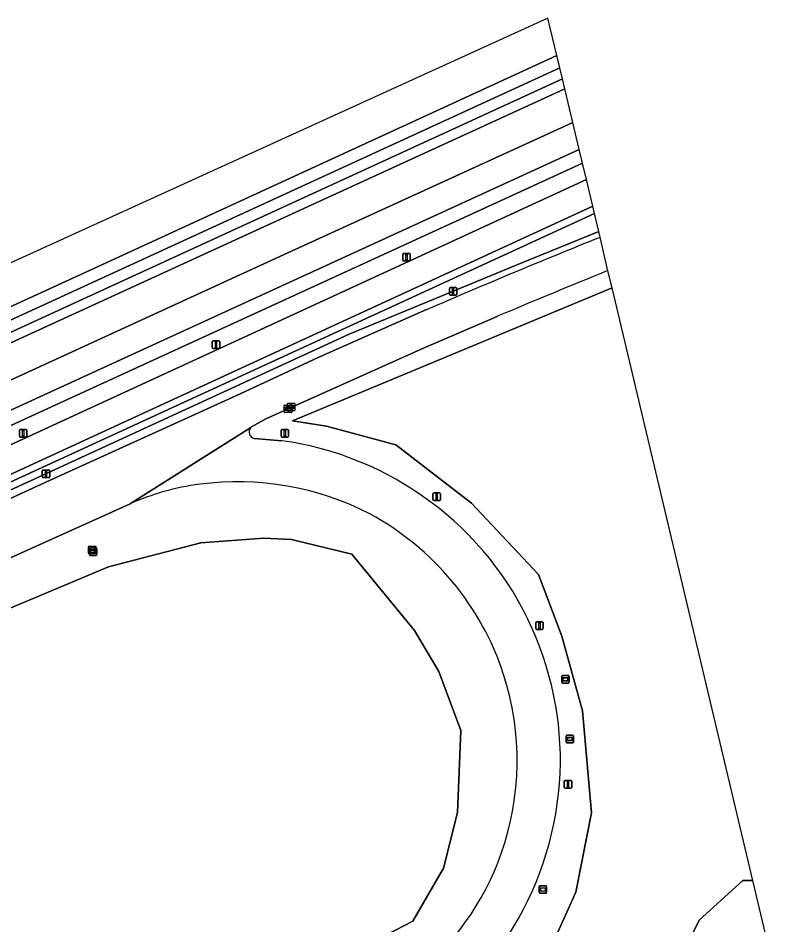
# Model space of a CAD drawing. Extents: x 154324 to 155744, y 382937 to 384188.
# Drawn here: x 155491.6 to 155593.1, y 384068.6 to 384188.4 of the extents above; entities that cross this region are included whole.
import ezdxf

# ---------------------------------------------------------------- set-up
doc = ezdxf.new("R2010")
doc.units = 0
for name, color, linetype in [('IMGEO_Brandkraan', 7, 'Continuous'), ('IMGEO_Fietspad_gesloten', 7, 'Continuous'), ('IMGEO_Groenvoorziening', 7, 'Continuous'), ('IMGEO_Hek', 7, 'Continuous'), ('IMGEO_Kolk', 7, 'Continuous'), ('IMGEO_Lichtmast', 7, 'Continuous'), ('IMGEO_Naaldbos', 7, 'Continuous'), ('IMGEO_Oever', 7, 'Continuous'), ('IMGEO_Rijbaan_lokaal_gesloten', 7, 'Continuous'), ('IMGEO_Rijbaan_regionaal_gesloten', 7, 'Continuous'), ('IMGEO_Verkeersbord', 7, 'Continuous'), ('IMGEO_Verklikker', 7, 'Continuous'), ('IMGEO_Waterloop', 7, 'Continuous')]:
    doc.layers.add(name, color=color, linetype=linetype)

msp = doc.modelspace()

# ---------------------------------------------------------------- linework, layer by layer
at = {"layer": 'IMGEO_Brandkraan'}
for p, q in [((155500.91, 384117.73), (155500.91, 384118.58)), ((155500.99, 384118.66), (155501.84, 384118.66)), ((155501.91, 384118.58), (155501.91, 384117.73)), ((155501.84, 384117.65), (155500.99, 384117.65)), ((155501.17, 384118.15), (155501.17, 384118.16)), ((155501.21, 384118.2), (155501.61, 384118.2)), ((155501.61, 384118.11), (155501.21, 384118.11)), ((155501.4, 384118.43), (155501.42, 384118.43)), ((155501.42, 384117.88), (155501.4, 384117.88)), ((155501.65, 384118.16), (155501.65, 384118.15))]:
    msp.add_line(p, q, dxfattribs=at)
for points in [[(155500.91, 384117.73), (155500.91, 384118.58)], [(155500.99, 384118.66), (155501.84, 384118.66)], [(155501.91, 384118.58), (155501.91, 384117.73)], [(155501.84, 384117.65), (155500.99, 384117.65)]]:
    msp.add_lwpolyline(points, dxfattribs=at)
for centre, radius, start, end in [((155500.99, 384118.58), 0.0765, 91.552, 178.448), ((155500.99, 384118.58), 0.0765, 91.552, 178.448), ((155501.84, 384118.58), 0.0765, 1.552, 88.448), ((155501.84, 384118.58), 0.0765, 1.552, 88.448), ((155500.99, 384117.73), 0.0765, 181.552, 268.448), ((155500.99, 384117.73), 0.0765, 181.552, 268.448), ((155501.21, 384118.16), 0.0403, 85.8775, 175.7526), ((155501.21, 384118.15), 0.0366, 178.938, 274.7102), ((155501.62, 384118.16), 0.0386, 1.7309, 96.639), ((155501.61, 384118.15), 0.043, 264.8664, 352.4533), ((155501.84, 384117.73), 0.0765, 271.552, 358.448), ((155501.84, 384117.73), 0.0765, 271.552, 358.448)]:
    msp.add_arc(centre, radius, start, end, dxfattribs=at)
for centre, major_axis, ratio, start_param, end_param in [((155501.4, 384118.15), (-0.387, 0.002), 0.722429, 4.712389, 7.853982), ((155501.42, 384118.15), (-0.39, 0.002), 0.717154, 1.570796, 4.712389)]:
    msp.add_ellipse(centre, major_axis=major_axis, ratio=ratio, start_param=start_param, end_param=end_param, dxfattribs=at)
at = {"layer": 'IMGEO_Fietspad_gesloten'}
msp.add_lwpolyline([(155567.57, 384163.57), (155566.73, 384167.1), (155436.25, 384107.04), (155405.57, 384092.96), (155387.57, 384084.7), (155389.96, 384081.9), (155406.75, 384089.61), (155437.66, 384103.79), (155567.57, 384163.57)], dxfattribs=at)
at = {"layer": 'IMGEO_Groenvoorziening'}
for points in [[(155561.66, 384188.44), (155343.79, 384089.25), (155346.11, 384084.26), (155387.57, 384103.3), (155393.92, 384105.99), (155500, 384154.59), (155562.84, 384183.48)], [(155570.13, 384152.78), (155538.07, 384139.44), (155527.9, 384135.23), (155532.4, 384134.51), (155541.55, 384132.04), (155551.57, 384124.35), (155560.42, 384114.91), (155563.47, 384106.78), (155566.23, 384096.91), (155567.39, 384083.41), (155565.36, 384072.95), (155560.57, 384062.35), (155553.75, 384054.73), (155576.68, 384059.09), (155581.62, 384069.25), (155587.43, 384074.48), (155588.72, 384074.48)]]:
    msp.add_lwpolyline(points, close=True, dxfattribs=at)
for points in [[(155386.64, 384095.68), (155399.61, 384101.59), (155402.93, 384100.46), (155438.35, 384116.64), (155525.72, 384156.7), (155564.93, 384174.66), (155563.88, 384179.09), (155395.75, 384102.06), (155393.92, 384105.99), (155387.57, 384103.3)], [(155303.67, 384048.87), (155397.14, 384091.79), (155462.37, 384121.67), (155554.91, 384164.09), (155566.21, 384169.27), (155565.78, 384171.09), (155345.52, 384070.1)], [(155566.73, 384167.1), (155566.21, 384169.27), (155554.91, 384164.09), (155462.37, 384121.67), (155397.14, 384091.79), (155303.67, 384048.87), (155254.5, 384026.37), (155178.43, 383991.44), (155079.74, 383946.19), (155080.94, 383943.91), (155153.25, 383977.04), (155322.26, 384054.74), (155387.57, 384084.7), (155405.57, 384092.96), (155436.25, 384107.04), (155566.73, 384167.1)], [(155567.79, 384162.64), (155567.57, 384163.57), (155437.66, 384103.79), (155406.75, 384089.61), (155389.96, 384081.9), (155107.9, 383952.39), (155082.34, 383940.7), (155068.84, 383934.53), (155068.64, 383933.9), (155125.85, 383959.69), (155390.55, 384081.2), (155436.68, 384102.38), (155567.79, 384162.64)], [(155567.79, 384162.64), (155436.68, 384102.38), (155390.55, 384081.2), (155125.85, 383959.69), (155068.64, 383933.9), (155067.36, 383929.96), (155065.08, 383926.98), (155061.87, 383923.83), (155058.13, 383919.38)], [(155108.96, 383949.83), (155116.79, 383953.75), (155126.88, 383958.82), (155183.94, 383985.21), (155353.77, 384063.11), (155391.26, 384080.37), (155535.38, 384146.69), (155558.22, 384156.12), (155568.36, 384160.23), (155567.79, 384162.64)], [(155568.54, 384159.48), (155568.36, 384160.23), (155558.22, 384156.12), (155535.38, 384146.69), (155391.26, 384080.37), (155353.77, 384063.11), (155183.94, 383985.21), (155126.88, 383958.82), (155152.8, 383969.82), (155391.89, 384079.62), (155407.71, 384086.89), (155495.77, 384127.33), (155520.89, 384138.73), (155531.3, 384143.58), (155545.61, 384149.92)], [(155593.1, 384059.48), (155591.1, 384064.5), (155588.72, 384074.48), (155587.43, 384074.48), (155581.62, 384069.25), (155576.68, 384059.09), (155553.75, 384054.73), (155560.57, 384062.35), (155565.36, 384072.95), (155567.39, 384083.41), (155566.23, 384096.91), (155563.47, 384106.78), (155560.42, 384114.91), (155551.57, 384124.35), (155541.55, 384132.04), (155532.4, 384134.51), (155527.9, 384135.23), (155538.07, 384139.44), (155570.13, 384152.78), (155569.59, 384155.06)], [(155554.92, 384149), (155545.31, 384144.86), (155524.36, 384135.5), (155522.55, 384134.48)], [(155522.83, 384132.88), (155526.47, 384132.59)], [(155506.33, 384124.22), (155471.11, 384108.34), (155409.36, 384082.2), (155402.08, 384079.12), (155394.96, 384076.02), (155392.93, 384075.14), (155245.22, 384007.29), (155133, 383955.75), (155126.22, 383952.48)], [(155432.64, 384086.17), (155503.57, 384115.94), (155515.76, 384119.09), (155524.08, 384119.71), (155527.76, 384119.53), (155535.74, 384117.6), (155544.01, 384107.5), (155547.21, 384102.12), (155550.12, 384094.29), (155549.7, 384083.45), (155547.87, 384076.12), (155543.81, 384069.12), (155530.73, 384062.34), (155522.69, 384059.53), (155519.11, 384058.71), (155507.2, 384058.77), (155501.17, 384057.37), (155476.5, 384058.98)]]:
    msp.add_lwpolyline(points, dxfattribs=at)
for centre, radius, start, end in [((155953.71, 383203.36), 1030.78, 111.94234, 113.32343), ((155951.27, 383210.59), 1018.69, 112.00481, 112.89757), ((155523.04, 384133.74), 0.89, 138.3056, 255.9717), ((155523.03, 384133.76), 0.87, 123.1307, 138.4995), ((155520.71, 384090.58), 42.4, 53.3229, 82.1946), ((155520.66, 384089.2), 37.97, 62.6101, 97.6022), ((155519.85, 384093.99), 33.12, 97.3122, 114.1101), ((155521.31, 384090.83), 41.84, 23.8723, 53.7698), ((155520.42, 384090.21), 37.19, 17.9628, 61.5644), ((155520.87, 384090.38), 42.43, 355.8205, 24.1974), ((155520.74, 384090.34), 36.84, 340.4758, 17.9307), ((155520.04, 384090.68), 43.28, 327.0401, 355.4974), ((155520.91, 384090.26), 36.66, 308.6117, 340.5073)]:
    msp.add_arc(centre, radius, start, end, dxfattribs=at)
at = {"layer": 'IMGEO_Hek'}
msp.add_lwpolyline([(155178.43, 383991.44), (155254.5, 384026.37), (155303.67, 384048.87), (155397.14, 384091.79), (155462.37, 384121.67), (155554.91, 384164.09), (155566.21, 384169.27)], dxfattribs=at)
at = {"layer": 'IMGEO_Kolk'}
for p, q in [((155526.78, 384136.38), (155526.78, 384137.24)), ((155526.86, 384137.31), (155527.71, 384137.31)), ((155527.04, 384136.8), (155527.04, 384136.82)), ((155527.48, 384136.77), (155527.08, 384136.77)), ((155527.09, 384136.85), (155527.48, 384136.85)), ((155527.21, 384136.62), (155527.21, 384137.48)), ((155527.27, 384137.09), (155527.3, 384137.09)), ((155527.29, 384136.53), (155527.27, 384136.53)), ((155527.29, 384137.55), (155528.14, 384137.55)), ((155528.14, 384136.55), (155527.29, 384136.55)), ((155527.47, 384137.04), (155527.47, 384137.06)), ((155527.51, 384137.09), (155527.91, 384137.09)), ((155527.91, 384137.01), (155527.51, 384137.01)), ((155527.53, 384136.82), (155527.53, 384136.8)), ((155527.7, 384137.33), (155527.73, 384137.33)), ((155527.72, 384136.77), (155527.7, 384136.77)), ((155527.78, 384137.24), (155527.78, 384136.38)), ((155527.96, 384137.06), (155527.96, 384137.04)), ((155528.21, 384137.48), (155528.21, 384136.62)), ((155527.71, 384136.31), (155526.86, 384136.31))]:
    msp.add_line(p, q, dxfattribs=at)
for points in [[(155526.78, 384136.38), (155526.78, 384137.24)], [(155526.86, 384137.31), (155527.71, 384137.31)], [(155527.21, 384136.62), (155527.21, 384137.48)], [(155527.29, 384137.55), (155528.14, 384137.55)], [(155528.14, 384136.55), (155527.29, 384136.55)], [(155527.78, 384137.24), (155527.78, 384136.38)], [(155528.21, 384137.48), (155528.21, 384136.62)], [(155527.71, 384136.31), (155526.86, 384136.31)]]:
    msp.add_lwpolyline(points, dxfattribs=at)
for centre, radius, start, end in [((155526.86, 384137.23), 0.0765, 91.552, 178.448), ((155526.86, 384137.23), 0.0765, 91.552, 178.448), ((155527.08, 384136.81), 0.0403, 85.8775, 175.7526), ((155527.08, 384136.8), 0.0366, 178.938, 274.7102), ((155527.29, 384137.47), 0.0765, 91.552, 178.448), ((155527.29, 384137.47), 0.0765, 91.552, 178.448), ((155527.29, 384136.63), 0.0765, 181.552, 268.448), ((155527.29, 384136.63), 0.0765, 181.552, 268.448), ((155527.51, 384137.05), 0.0403, 85.8775, 175.7526), ((155527.51, 384137.04), 0.0366, 178.938, 274.7102), ((155527.49, 384136.81), 0.0386, 1.7309, 96.639), ((155527.48, 384136.81), 0.043, 264.8664, 352.4533), ((155527.71, 384137.23), 0.0765, 1.552, 88.448), ((155527.71, 384137.23), 0.0765, 1.552, 88.448), ((155527.92, 384137.05), 0.0386, 1.7309, 96.639), ((155527.91, 384137.05), 0.043, 264.8664, 352.4533), ((155528.14, 384137.47), 0.0765, 1.552, 88.448), ((155528.14, 384137.47), 0.0765, 1.552, 88.448), ((155528.14, 384136.63), 0.0765, 271.552, 358.448), ((155528.14, 384136.63), 0.0765, 271.552, 358.448), ((155526.86, 384136.38), 0.0765, 181.552, 268.448), ((155526.86, 384136.38), 0.0765, 181.552, 268.448), ((155527.71, 384136.38), 0.0765, 271.552, 358.448), ((155527.71, 384136.38), 0.0765, 271.552, 358.448)]:
    msp.add_arc(centre, radius, start, end, dxfattribs=at)
for centre, major_axis, ratio, start_param, end_param in [((155527.27, 384136.81), (-0.387, 0.002), 0.722429, 4.712389, 7.853982), ((155527.29, 384136.81), (-0.39, 0.002), 0.717154, 1.570796, 4.712389), ((155527.7, 384137.05), (-0.387, 0.002), 0.722429, 4.712389, 7.853982), ((155527.72, 384137.05), (-0.39, 0.002), 0.717154, 1.570796, 4.712389)]:
    msp.add_ellipse(centre, major_axis=major_axis, ratio=ratio, start_param=start_param, end_param=end_param, dxfattribs=at)
at = {"layer": 'IMGEO_Lichtmast'}
for p, q in [((155542.46, 384156.45), (155542.46, 384157.25)), ((155542.46, 384157.25), (155542.46, 384156.45)), ((155542.56, 384157.35), (155543.35, 384157.35)), ((155543.35, 384157.35), (155542.56, 384157.35)), ((155543.45, 384157.25), (155543.45, 384156.45)), ((155543.45, 384156.45), (155543.45, 384157.25)), ((155543.35, 384156.35), (155542.56, 384156.35)), ((155542.56, 384156.35), (155543.35, 384156.35)), ((155548.62, 384151.93), (155548.62, 384152.73)), ((155548.62, 384152.73), (155548.62, 384151.93)), ((155548.72, 384152.83), (155549.51, 384152.83)), ((155549.51, 384152.83), (155548.72, 384152.83)), ((155549.61, 384152.73), (155549.61, 384151.93)), ((155549.61, 384151.93), (155549.61, 384152.73)), ((155549.51, 384151.83), (155548.72, 384151.83)), ((155548.72, 384151.83), (155549.51, 384151.83)), ((155517.29, 384144.9), (155517.29, 384145.7)), ((155517.29, 384145.7), (155517.29, 384144.9)), ((155517.39, 384145.8), (155518.17, 384145.8)), ((155518.17, 384145.8), (155517.39, 384145.8)), ((155518.27, 384145.7), (155518.27, 384144.9)), ((155518.27, 384144.9), (155518.27, 384145.7)), ((155518.17, 384144.8), (155517.39, 384144.8)), ((155517.39, 384144.8), (155518.17, 384144.8)), ((155491.79, 384133.18), (155491.79, 384133.98)), ((155491.79, 384133.98), (155491.79, 384133.18)), ((155491.89, 384134.08), (155492.67, 384134.08)), ((155492.67, 384134.08), (155491.89, 384134.08)), ((155492.67, 384133.08), (155491.89, 384133.08)), ((155491.89, 384133.08), (155492.67, 384133.08)), ((155492.77, 384133.98), (155492.77, 384133.18)), ((155492.77, 384133.18), (155492.77, 384133.98)), ((155526.38, 384133.18), (155526.38, 384133.98)), ((155526.38, 384133.98), (155526.38, 384133.18)), ((155526.48, 384134.08), (155527.27, 384134.08)), ((155527.27, 384134.08), (155526.48, 384134.08)), ((155527.27, 384133.08), (155526.48, 384133.08)), ((155526.48, 384133.08), (155527.27, 384133.08)), ((155527.37, 384133.98), (155527.37, 384133.18)), ((155527.37, 384133.18), (155527.37, 384133.98)), ((155494.82, 384127.82), (155494.82, 384128.62)), ((155494.82, 384128.62), (155494.82, 384127.82)), ((155494.92, 384128.72), (155495.71, 384128.72)), ((155495.71, 384128.72), (155494.92, 384128.72)), ((155495.81, 384128.62), (155495.81, 384127.82)), ((155495.81, 384127.82), (155495.81, 384128.62)), ((155495.71, 384127.72), (155494.92, 384127.72)), ((155494.92, 384127.72), (155495.71, 384127.72)), ((155546.46, 384124.79), (155546.46, 384125.59)), ((155546.46, 384125.59), (155546.46, 384124.79)), ((155546.56, 384125.69), (155547.35, 384125.69)), ((155547.35, 384125.69), (155546.56, 384125.69)), ((155547.35, 384124.69), (155546.56, 384124.69)), ((155546.56, 384124.69), (155547.35, 384124.69)), ((155547.45, 384125.59), (155547.45, 384124.79)), ((155547.45, 384124.79), (155547.45, 384125.59)), ((155560.04, 384107.76), (155560.04, 384108.56)), ((155560.04, 384108.56), (155560.04, 384107.76)), ((155560.14, 384108.66), (155560.92, 384108.66)), ((155560.92, 384108.66), (155560.14, 384108.66)), ((155561.02, 384108.56), (155561.02, 384107.76)), ((155561.02, 384107.76), (155561.02, 384108.56)), ((155560.92, 384107.66), (155560.14, 384107.66)), ((155560.14, 384107.66), (155560.92, 384107.66)), ((155563.81, 384086.79), (155563.81, 384087.59)), ((155563.81, 384087.59), (155563.81, 384086.79)), ((155563.91, 384087.69), (155564.7, 384087.69)), ((155564.7, 384087.69), (155563.91, 384087.69)), ((155564.8, 384087.59), (155564.8, 384086.79)), ((155564.8, 384086.79), (155564.8, 384087.59)), ((155564.7, 384086.69), (155563.91, 384086.69)), ((155563.91, 384086.69), (155564.7, 384086.69))]:
    msp.add_line(p, q, dxfattribs=at)
for points in [[(155542.88, 384157.22), (155543.03, 384157.22), (155543.03, 384156.47), (155542.88, 384156.47), (155542.88, 384157.22)], [(155549.04, 384152.71), (155549.19, 384152.71), (155549.19, 384151.96), (155549.04, 384151.96), (155549.04, 384152.71)], [(155517.71, 384145.67), (155517.86, 384145.67), (155517.86, 384144.92), (155517.71, 384144.92), (155517.71, 384145.67)], [(155492.21, 384133.96), (155492.36, 384133.96), (155492.36, 384133.21), (155492.21, 384133.21), (155492.21, 384133.96)], [(155526.8, 384133.95), (155526.95, 384133.95), (155526.95, 384133.2), (155526.8, 384133.2), (155526.8, 384133.95)], [(155495.24, 384128.59), (155495.39, 384128.59), (155495.39, 384127.84), (155495.24, 384127.84), (155495.24, 384128.59)], [(155546.88, 384125.57), (155547.03, 384125.57), (155547.03, 384124.82), (155546.88, 384124.82), (155546.88, 384125.57)], [(155560.46, 384108.53), (155560.61, 384108.53), (155560.61, 384107.78), (155560.46, 384107.78), (155560.46, 384108.53)], [(155564.23, 384087.56), (155564.38, 384087.56), (155564.38, 384086.81), (155564.23, 384086.81), (155564.23, 384087.56)]]:
    msp.add_lwpolyline(points, dxfattribs=at)
for centre, start, end in [((155542.56, 384157.25), 90, 180), ((155542.56, 384157.25), 90, 180), ((155543.35, 384157.25), 0, 90), ((155543.35, 384157.25), 360, 90), ((155542.56, 384156.45), 180, 270), ((155542.56, 384156.45), 180, 270), ((155543.35, 384156.45), 270, 0), ((155543.35, 384156.45), 270, 0), ((155548.72, 384152.73), 90, 180), ((155548.72, 384152.73), 90, 180), ((155549.51, 384152.73), 0, 90), ((155549.51, 384152.73), 360, 90), ((155548.72, 384151.93), 180, 270), ((155548.72, 384151.93), 180, 270), ((155549.51, 384151.93), 270, 0), ((155549.51, 384151.93), 270, 0), ((155517.39, 384145.7), 90, 180), ((155517.39, 384145.7), 90, 180), ((155518.17, 384145.7), 0, 90), ((155518.17, 384145.7), 360, 90), ((155517.39, 384144.9), 180, 270), ((155517.39, 384144.9), 180, 270), ((155518.17, 384144.9), 270, 0), ((155518.17, 384144.9), 270, 0), ((155491.89, 384133.98), 90, 180), ((155491.89, 384133.98), 90, 180), ((155491.89, 384133.18), 180, 270), ((155491.89, 384133.18), 180, 270), ((155492.67, 384133.98), 0, 90), ((155492.67, 384133.98), 360, 90), ((155492.67, 384133.18), 270, 0), ((155492.67, 384133.18), 270, 0), ((155526.48, 384133.98), 90, 180), ((155526.48, 384133.98), 90, 180), ((155526.48, 384133.18), 180, 270), ((155526.48, 384133.18), 180, 270), ((155527.27, 384133.98), 0, 90), ((155527.27, 384133.98), 360, 90), ((155527.27, 384133.18), 270, 0), ((155527.27, 384133.18), 270, 0), ((155494.92, 384128.62), 90, 180), ((155494.92, 384128.62), 90, 180), ((155495.71, 384128.62), 0, 90), ((155495.71, 384128.62), 360, 90), ((155494.92, 384127.82), 180, 270), ((155494.92, 384127.82), 180, 270), ((155495.71, 384127.82), 270, 0), ((155495.71, 384127.82), 270, 0), ((155546.56, 384125.59), 90, 180), ((155546.56, 384125.59), 90, 180), ((155546.56, 384124.79), 180, 270), ((155546.56, 384124.79), 180, 270), ((155547.35, 384125.59), 0, 90), ((155547.35, 384125.59), 360, 90), ((155547.35, 384124.79), 270, 0), ((155547.35, 384124.79), 270, 0), ((155560.14, 384108.56), 90, 180), ((155560.14, 384108.56), 90, 180), ((155560.92, 384108.56), 0, 90), ((155560.92, 384108.56), 360, 90), ((155560.14, 384107.76), 180, 270), ((155560.14, 384107.76), 180, 270), ((155560.92, 384107.76), 270, 0), ((155560.92, 384107.76), 270, 0), ((155563.91, 384087.59), 90, 180), ((155563.91, 384087.59), 90, 180), ((155564.7, 384087.59), 0, 90), ((155564.7, 384087.59), 360, 90), ((155563.91, 384086.79), 180, 270), ((155563.91, 384086.79), 180, 270), ((155564.7, 384086.79), 270, 0), ((155564.7, 384086.79), 270, 0)]:
    msp.add_arc(centre, 0.1, start, end, dxfattribs=at)
at = {"layer": 'IMGEO_Naaldbos'}
msp.add_lwpolyline([(155476.5, 384058.98), (155501.17, 384057.37), (155507.2, 384058.77), (155519.11, 384058.71), (155522.69, 384059.53), (155530.73, 384062.34), (155543.81, 384069.12), (155547.87, 384076.12), (155549.7, 384083.45), (155550.12, 384094.29), (155547.21, 384102.12), (155544.01, 384107.5), (155535.74, 384117.6), (155527.76, 384119.53), (155524.08, 384119.71), (155515.76, 384119.09), (155503.57, 384115.94), (155432.64, 384086.17)], dxfattribs=at)
at = {"layer": 'IMGEO_Oever'}
msp.add_lwpolyline([(155563.23, 384181.85), (155562.84, 384183.48), (155500, 384154.59), (155393.92, 384105.99), (155395.75, 384102.06), (155563.88, 384179.09), (155563.57, 384180.42), (155395.47, 384103.23), (155394.83, 384104.57)], close=True, dxfattribs=at)
at = {"layer": 'IMGEO_Rijbaan_lokaal_gesloten'}
msp.add_lwpolyline([(155345.52, 384070.1), (155565.78, 384171.09), (155564.93, 384174.66), (155525.72, 384156.7), (155438.35, 384116.64), (155402.93, 384100.46), (155399.61, 384101.59), (155386.64, 384095.68)], dxfattribs=at)
at = {"layer": 'IMGEO_Rijbaan_regionaal_gesloten'}
for points in [[(155569.59, 384155.06), (155568.54, 384159.48)], [(155545.61, 384149.92), (155531.3, 384143.58), (155520.89, 384138.73), (155495.77, 384127.33), (155407.71, 384086.89), (155391.89, 384079.62), (155394.96, 384076.02), (155402.08, 384079.12), (155409.36, 384082.2), (155471.11, 384108.34), (155506.33, 384124.22), (155522.38, 384134.33)], [(155522.55, 384134.48), (155524.36, 384135.5), (155545.31, 384144.86), (155554.92, 384149)], [(155522.38, 384134.33), (155506.33, 384124.22)], [(155526.47, 384132.59), (155522.83, 384132.88)]]:
    msp.add_lwpolyline(points, dxfattribs=at)
for centre, radius, start, end in [((155953.71, 383203.36), 1030.78, 111.94234, 113.32343), ((155951.27, 383210.59), 1018.69, 112.00481, 112.89757), ((155523.04, 384133.74), 0.89, 138.3056, 255.9717), ((155523.03, 384133.76), 0.87, 123.1307, 138.4995), ((155520.71, 384090.58), 42.4, 53.3229, 82.1946), ((155520.66, 384089.2), 37.97, 62.6101, 97.6022), ((155519.85, 384093.99), 33.12, 97.3122, 114.1101), ((155521.31, 384090.83), 41.84, 23.8723, 53.7698), ((155520.42, 384090.21), 37.19, 17.9628, 61.5644), ((155520.87, 384090.38), 42.43, 355.8205, 24.1974), ((155520.74, 384090.34), 36.84, 340.4758, 17.9307), ((155520.04, 384090.68), 43.28, 327.0401, 355.4974), ((155520.91, 384090.26), 36.66, 308.6117, 340.5073)]:
    msp.add_arc(centre, radius, start, end, dxfattribs=at)
at = {"layer": 'IMGEO_Verkeersbord'}
for p, q in [((155563.47, 384100.67), (155563.47, 384101.47)), ((155563.47, 384101.47), (155563.47, 384100.67)), ((155563.57, 384101.57), (155564.36, 384101.57)), ((155564.36, 384101.57), (155563.57, 384101.57)), ((155564.46, 384101.47), (155564.46, 384100.67)), ((155564.46, 384100.67), (155564.46, 384101.47)), ((155564.36, 384100.57), (155563.57, 384100.57)), ((155563.57, 384100.57), (155564.36, 384100.57)), ((155564.05, 384092.78), (155564.05, 384093.58)), ((155564.05, 384093.58), (155564.05, 384092.78)), ((155564.15, 384093.68), (155564.94, 384093.68)), ((155564.94, 384093.68), (155564.15, 384093.68)), ((155565.04, 384093.58), (155565.04, 384092.78)), ((155565.04, 384092.78), (155565.04, 384093.58)), ((155564.94, 384092.68), (155564.15, 384092.68)), ((155564.15, 384092.68), (155564.94, 384092.68)), ((155560.49, 384072.89), (155560.49, 384073.69)), ((155560.49, 384073.69), (155560.49, 384072.89)), ((155560.59, 384073.79), (155561.38, 384073.79)), ((155561.38, 384073.79), (155560.59, 384073.79)), ((155561.48, 384073.69), (155561.48, 384072.89)), ((155561.48, 384072.89), (155561.48, 384073.69)), ((155561.38, 384072.79), (155560.59, 384072.79)), ((155560.59, 384072.79), (155561.38, 384072.79))]:
    msp.add_line(p, q, dxfattribs=at)
for points in [[(155563.57, 384101.3), (155564.36, 384101.3), (155564.36, 384100.83), (155563.57, 384100.83), (155563.57, 384101.3)], [(155563.64, 384101.23), (155563.64, 384100.9), (155564.3, 384100.9), (155564.3, 384101.23), (155563.64, 384101.23)], [(155564.15, 384093.41), (155564.94, 384093.41), (155564.94, 384092.94), (155564.15, 384092.94), (155564.15, 384093.41)], [(155564.22, 384093.34), (155564.22, 384093.01), (155564.87, 384093.01), (155564.87, 384093.34), (155564.22, 384093.34)], [(155560.59, 384073.53), (155561.38, 384073.53), (155561.38, 384073.06), (155560.59, 384073.06), (155560.59, 384073.53)], [(155560.66, 384073.46), (155560.66, 384073.13), (155561.32, 384073.13), (155561.32, 384073.46), (155560.66, 384073.46)]]:
    msp.add_lwpolyline(points, dxfattribs=at)
for centre, start, end in [((155563.57, 384101.47), 90, 180), ((155563.57, 384101.47), 90, 180), ((155563.57, 384100.67), 180, 270), ((155563.57, 384100.67), 180, 270), ((155564.36, 384101.47), 0, 90), ((155564.36, 384101.47), 360, 90), ((155564.36, 384100.67), 270, 0), ((155564.36, 384100.67), 270, 0), ((155564.15, 384093.58), 90, 180), ((155564.15, 384093.58), 90, 180), ((155564.94, 384093.58), 0, 90), ((155564.94, 384093.58), 360, 90), ((155564.15, 384092.78), 180, 270), ((155564.15, 384092.78), 180, 270), ((155564.94, 384092.78), 270, 0), ((155564.94, 384092.78), 270, 0), ((155560.59, 384073.69), 90, 180), ((155560.59, 384073.69), 90, 180), ((155561.38, 384073.69), 0, 90), ((155561.38, 384073.69), 360, 90), ((155560.59, 384072.89), 180, 270), ((155560.59, 384072.89), 180, 270), ((155561.38, 384072.89), 270, 0), ((155561.38, 384072.89), 270, 0)]:
    msp.add_arc(centre, 0.1, start, end, dxfattribs=at)
at = {"layer": 'IMGEO_Verklikker'}
for p, q in [((155501.04, 384117.55), (155501.04, 384118.35)), ((155501.04, 384118.35), (155501.04, 384117.55)), ((155501.14, 384118.45), (155501.93, 384118.45)), ((155501.93, 384118.45), (155501.14, 384118.45)), ((155501.93, 384117.45), (155501.14, 384117.45)), ((155501.14, 384117.45), (155501.93, 384117.45)), ((155502.03, 384118.35), (155502.03, 384117.55)), ((155502.03, 384117.55), (155502.03, 384118.35))]:
    msp.add_line(p, q, dxfattribs=at)
for points in [[(155501.14, 384118.18), (155501.93, 384118.18), (155501.93, 384117.71), (155501.14, 384117.71), (155501.14, 384118.18)], [(155501.2, 384118.11), (155501.2, 384117.78), (155501.86, 384117.78), (155501.86, 384118.11), (155501.2, 384118.11)]]:
    msp.add_lwpolyline(points, dxfattribs=at)
for centre, start, end in [((155501.14, 384118.35), 90, 180), ((155501.14, 384118.35), 90, 180), ((155501.14, 384117.55), 180, 270), ((155501.14, 384117.55), 180, 270), ((155501.93, 384118.35), 0, 90), ((155501.93, 384118.35), 360, 90), ((155501.93, 384117.55), 270, 0), ((155501.93, 384117.55), 270, 0)]:
    msp.add_arc(centre, 0.1, start, end, dxfattribs=at)
at = {"layer": 'IMGEO_Waterloop'}
msp.add_lwpolyline([(155563.23, 384181.85), (155394.83, 384104.57), (155395.47, 384103.23), (155563.57, 384180.42)], close=True, dxfattribs=at)

doc.saveas('drawing.dxf')
